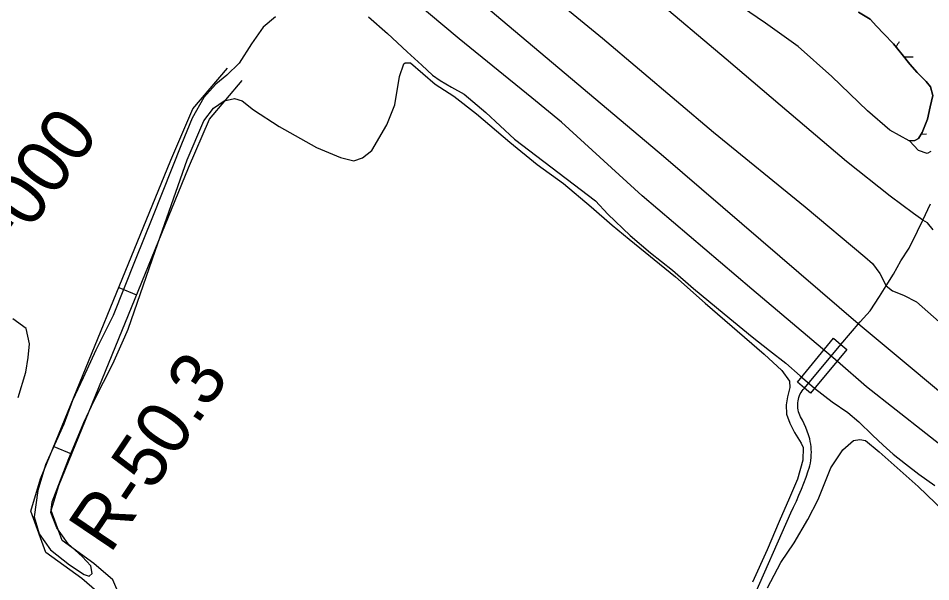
# Model space of a CAD drawing. Extents: x 3734862 to 3772949, y 391520 to 417239.
# Drawn here: x 3763329 to 3764747, y 400137 to 401012 of the extents above; entities that cross this region are included whole.
import ezdxf

# ---------------------------------------------------------------- set-up
doc = ezdxf.new("R2010")
doc.units = 0
for name, color, linetype in [('V-BRDG-OTLN', 7, 'Continuous'), ('V-LEVE-TOET', 7, 'Continuous'), ('V-RIVR-EDGE', 7, 'Continuous'), ('V-RIVR-RANG-IDEN', 7, 'Continuous'), ('V-ROAD-CNTR', 7, 'Continuous'), ('V-SITE-VEGE', 7, 'Continuous'), ('V-TOPO-SHOR', 7, 'Continuous'), ('V-WETL-SWMP', 7, 'Continuous')]:
    doc.layers.add(name, color=color, linetype=linetype)

msp = doc.modelspace()

# ---------------------------------------------------------------- linework, layer by layer
at = {"layer": 'V-BRDG-OTLN'}
msp.add_line((3764550.3, 400437.9), (3764607, 400505.6), dxfattribs=at)
msp.add_lwpolyline([(3764616.3, 400497.7), (3764559.9, 400429.8), (3764550.3, 400437.9), (3764539.5, 400447), (3764595.3, 400515.6), (3764607, 400505.6)], close=True, dxfattribs=at)
at = {"layer": 'V-LEVE-TOET'}
for points in [[(3764750.5, 400683.4), (3764741.3, 400694.5), (3764734.2, 400698.8), (3764719.9, 400709), (3764683.7, 400735.9), (3764615.5, 400789.7), (3764512.8, 400877.1), (3764428.6, 400948.7), (3764312.9, 401046.4), (3764186.3, 401153), (3764073.9, 401246.8), (3763974.6, 401336.8), (3763867.3, 401421.7), (3763766.3, 401501.9), (3763673.7, 401579.1), (3763562.1, 401672.5), (3763459.1, 401765.9), (3763364, 401846), (3763248.7, 401940.7)], [(3763136.4, 401909.5), (3763297.2, 401781.1), (3763435.6, 401658.7), (3763597.6, 401525.6), (3763773.1, 401378.9), (3763922.1, 401248.5), (3764071.4, 401116.7), (3764236.4, 400981.1), (3764408.9, 400835.2), (3764551.6, 400719.6), (3764644.2, 400641.6), (3764656, 400631.3), (3764667.3, 400616), (3764677.2, 400596.7), (3764687.3, 400589), (3764704.2, 400582.1), (3764724.4, 400571.9), (3764777.4, 400525)]]:
    msp.add_lwpolyline(points, dxfattribs=at)
at = {"layer": 'V-RIVR-EDGE'}
msp.add_spline([(3755702.1, 404495.3), (3755757.2, 404470.8), (3755793.3, 404451.2), (3755852.5, 404424.4), (3755881.4, 404415.7), (3755906.2, 404404.4), (3755920.2, 404395.8), (3755948.7, 404379.4), (3755958.2, 404378.9), (3755969, 404378), (3755990.7, 404368.5), (3756022.8, 404350.3), (3756054.8, 404336.6), (3756079.7, 404323), (3756103.6, 404309.4), (3756144.2, 404288), (3756167.7, 404269), (3756188.9, 404253.6), (3756231.4, 404233.1), (3756271.6, 404217.2), (3756299.1, 404203.1), (3756403, 404163.5), (3756460.4, 404140.3), (3756508.7, 404114.9), (3756530.8, 404104), (3756588.2, 404078), (3756639.2, 404052.1), (3756694.3, 404019.5), (3756726.8, 403998.1), (3756735.8, 403989.1), (3756740.3, 403979.6), (3756740.3, 403973.2), (3756740.7, 403967.8), (3756747.5, 403960.5), (3756759.7, 403953.7), (3756786.3, 403941.5), (3756814.3, 403929.2), (3756864.5, 403904.6), (3756889.3, 403896), (3756899.7, 403897.3), (3756908.3, 403901.8), (3756919.2, 403901.3), (3756933.2, 403894.1), (3756945.8, 403892.7), (3756956.2, 403893.1), (3756962.1, 403897.2), (3756970.7, 403896.7), (3756978.4, 403894.4), (3756992.4, 403894.8), (3757002.8, 403897.5), (3757019.1, 403901.5), (3757027.7, 403901.5), (3757034, 403901.1), (3757036.3, 403896.5), (3757036.7, 403891.1), (3757038.5, 403883.4), (3757046.6, 403874.3), (3757060.6, 403866.2), (3757076.4, 403853.9), (3757104.4, 403831.2), (3757122.4, 403816.7), (3757145.5, 403804.5), (3757165.3, 403796.7), (3757181.6, 403787.2), (3757194.2, 403777.7), (3757213.6, 403765.4), (3757229.9, 403756.3), (3757251.6, 403745.9), (3757266.5, 403741.3), (3757283.2, 403734.5), (3757308.9, 403720.9), (3757360.4, 403694.1), (3757393.8, 403670.9), (3757430, 403657.3), (3757461.6, 403645.4), (3757505.4, 403628.1), (3757548.3, 403610.4), (3757591.7, 403587.2), (3757649.5, 403552.3), (3757711.8, 403512.8), (3757753.8, 403493.2), (3757766.9, 403487.8), (3757773.2, 403487.8), (3757785.9, 403494.1), (3757794.5, 403494), (3757803.5, 403489.5), (3757807.1, 403480.9), (3757810.6, 403456), (3757814.2, 403447.9), (3757826.4, 403437), (3757854.4, 403422.9), (3757930.3, 403373.9), (3757975.8, 403342.6), (3758005.2, 403323.5), (3758062.1, 403286.7), (3758092.3, 403263.6), (3758175.8, 403209.6), (3758234.5, 403169.2), (3758283.7, 403133.8), (3758328.8, 403103.4), (3758399.2, 403041.7), (3758421.8, 403023.1), (3758438.1, 403017.7), (3758463.8, 403017.6), (3758491.4, 403026.1), (3758504.5, 403022), (3758513.6, 403014.3), (3758514, 403006.2), (3758499.9, 402997.2), (3758498.1, 402989.9), (3758502.2, 402978.2), (3758510.7, 402969.6), (3758522, 402962.8), (3758545, 402948.7), (3758582.1, 402926.9), (3758650.2, 402878.8), (3758697.6, 402840.7), (3758721.5, 402820.3), (3758740.9, 402809.4), (3758782, 402784.9), (3758831.2, 402755.4), (3758902.1, 402711.8), (3758960.4, 402675.5), (3759018.6, 402634.6), (3759069.6, 402599.7), (3759134.6, 402553.4), (3759185.6, 402508.1), (3759223.5, 402478.1), (3759262.3, 402448.2), (3759321.4, 402402.4), (3759371.5, 402366.1), (3759431.5, 402323.4), (3759463.6, 402300.3), (3759488.9, 402281.7), (3759576.9, 402222.7), (3759627, 402186.8), (3759672.1, 402153.7), (3759778.2, 402087.4), (3759832.8, 402050.7), (3759873, 402019.4), (3759909.5, 401989.4), (3760050.8, 401883.7), (3760100, 401850.2), (3760145.6, 401819.3), (3760185.8, 401788), (3760211.9, 401766.7), (3760254.8, 401734.5), (3760285.5, 401709.1), (3760303.1, 401700.5), (3760325.3, 401691.4), (3760352.8, 401671.4), (3760391.1, 401641), (3760430.4, 401612), (3760461.6, 401590.2), (3760536.9, 401543), (3760583, 401510.8), (3760602.8, 401495.8), (3760629, 401477.2), (3760672.4, 401449.5), (3760711.2, 401426.8), (3760818.6, 401347.8), (3760872.3, 401310.6), (3760925.6, 401271.6), (3760948.6, 401251.7), (3761039.8, 401181.8), (3761107, 401135.5), (3761151.7, 401104.7), (3761172.9, 401093.3), (3761186, 401090.6), (3761199.2, 401092.8), (3761219.5, 401099.1), (3761228.1, 401099.5), (3761233.5, 401095.4), (3761236.7, 401087.7), (3761236.6, 401077.8), (3761228.5, 401063.8), (3761223, 401057.5), (3761223, 401049.3), (3761228.9, 401039.4), (3761242.4, 401026.7), (3761254.1, 401021.7), (3761266.8, 401018.5), (3761292.5, 401001.7), (3761317.3, 400980.4), (3761342.1, 400955.4), (3761463.1, 400853.4), (3761510, 400812.1), (3761550.2, 400777.7), (3761585.3, 400746.8), (3761681.5, 400674.3), (3761756.4, 400618.9), (3761817.8, 400572.2), (3761878.3, 400530.4), (3761996.5, 400436.5), (3762057.4, 400389.8), (3762104.8, 400352.6), (3762156.3, 400313.2), (3762204.5, 400277.3), (3762245.2, 400247.8), (3762291.6, 400210.2), (3762325.9, 400182.1), (3762356.2, 400159.8), (3762404, 400123.6), (3762432.9, 400101.3), (3762455.5, 400091.3), (3762473.5, 400075.9), (3762512.3, 400044.2), (3762551.6, 400012.4), (3762593.6, 399983.8), (3762620.2, 399963.4), (3762661.7, 399937.1), (3762686.6, 399919.8), (3762793.1, 399841.3), (3762834.6, 399812.8), (3762873.4, 399790.1), (3762923.1, 399758.3), (3762957, 399737.4), (3762984, 399721.5), (3763024.2, 399693.4), (3763075.2, 399657.5), (3763115.9, 399633.9), (3763172.8, 399601.2), (3763228.7, 399568.5), (3763285.2, 399533.6), (3763344.3, 399494.1), (3763398.5, 399455.1), (3763444.1, 399421), (3763484.7, 399391.1), (3763603.4, 399303.1), (3763654.8, 399261.8), (3763661.1, 399259.5), (3763667, 399254.5), (3763672, 399245), (3763696.3, 399224.2), (3763722.9, 399200.1), (3763745.5, 399180.2), (3763818.1, 399117.2), (3763841.6, 399099.5), (3763852.4, 399092.2), (3763858.8, 399084.1), (3763875, 399067.3), (3763898, 399046), (3763924.6, 399023.8), (3763949, 399007.9), (3763970.2, 398987.5), (3764004, 398952.6), (3764028.4, 398926.7), (3764056.8, 398899.5), (3764092.9, 398862.4), (3764130.8, 398826.1), (3764147, 398811.6), (3764152.9, 398799.8), (3764162.3, 398783.5), (3764173.6, 398768.6), (3764186.7, 398757.2), (3764206.1, 398746.3), (3764226.9, 398742.2), (3764246.3, 398733.6), (3764269.3, 398717.7), (3764284.2, 398703.2), (3764301.8, 398691.8), (3764323, 398678.2), (3764345.1, 398661), (3764412.4, 398596.6), (3764457, 398559.9), (3764502.6, 398522.7), (3764538.3, 398497.7), (3764566.3, 398486.4), (3764583.9, 398484.5), (3764604.2, 398486.3), (3764616.5, 398486.2), (3764626.4, 398481.7), (3764630.9, 398474.4), (3764636.3, 398461.3), (3764634.9, 398450), (3764631.7, 398441.4), (3764633.1, 398434.7), (3764636.2, 398430.1), (3764643.9, 398425.6), (3764661.1, 398421.5), (3764685.4, 398409.2), (3764715.2, 398382), (3764745.4, 398356.1), (3764793.3, 398328), (3764844.3, 398292.6), (3764885.8, 398258.1), (3764918.8, 398234.5), (3764992.8, 398187.8), (3765058.3, 398144.2), (3765088.1, 398128.3), (3765140.9, 398100.2), (3765168.9, 398079.7), (3765193.7, 398061.6), (3765246.1, 398042), (3765282.2, 398018.4), (3765309.7, 397989.4), (3765340, 397955.4), (3765361.1, 397933.7), (3765382.3, 397911.9), (3765434.7, 397867.9), (3765477.6, 397838.4), (3765508.7, 397823.9), (3765545.3, 397801.2), (3765575.5, 397778), (3765617.5, 397749.9), (3765653.6, 397726.3), (3765681.6, 397710), (3765727.2, 397684.5), (3765762, 397660), (3765771.9, 397659.5), (3765788.2, 397660), (3765793.6, 397658.1), (3765793.6, 397653.6), (3765785.5, 397648.7), (3765785.5, 397645.5), (3765790.9, 397632.8), (3765800.3, 397623.8), (3765814.8, 397612.9), (3765831.9, 397605.6), (3765847.3, 397603.3), (3765858.1, 397598.7), (3765865.8, 397593.3), (3765888.8, 397577), (3765908.7, 397561.5), (3765918.2, 397548.4), (3765919.5, 397542.1), (3765921.3, 397536.2), (3765926.7, 397533.5), (3765933, 397534.4), (3765940.7, 397533.4), (3765944.8, 397530.3), (3765957, 397519.4), (3765987.7, 397499.9), (3766024.7, 397468.1), (3766059.4, 397438.2), (3766085.1, 397413.3), (3766102.7, 397400.1), (3766131.6, 397377.4), (3766172.7, 397350.2), (3766210.6, 397318.9), (3766264.3, 397285.3), (3766306.8, 397260.8), (3766362.7, 397220.8), (3766381.1, 397208.5)], degree=3, dxfattribs=at)
at = {"layer": 'V-ROAD-CNTR'}
for p, q in [((3763484.7, 400593.9), (3763512.4, 400582.5)), ((3763383.6, 400346.9), (3763411.4, 400335.6))]:
    msp.add_line(p, q, dxfattribs=at)
for points in [[(3761211.2, 403204.5), (3761726.8, 402840.4), (3762165.3, 402532.7), (3762615, 402216.2), (3762996.4, 401921), (3763687.5, 401340.8), (3764331.1, 400798.1), (3764634, 400538), (3765216.6, 400052.3), (3765561.3, 399764.9)], [(3763328.9, 399778.4), (3763454.4, 400061.7), (3763461.9, 400096.2), (3763450.9, 400121.7), (3763427.4, 400141.9), (3763371.6, 400182.5), (3763348.1, 400246.8), (3763363.2, 400296.9), (3763565.5, 400791.6), (3763600, 400871.4), (3763653.5, 400934.6)], [(3763353.7, 399760.6), (3763483.1, 400052.3), (3763493.2, 400099.2), (3763475.7, 400139.9), (3763446.1, 400165.4), (3763396.7, 400201.3), (3763379.7, 400247.7), (3763391.5, 400286.8), (3763593.2, 400779.9), (3763625.8, 400855.4), (3763676.4, 400915.3)], [(3764467.4, 400104.3), (3764529.1, 400243.9), (3764533.5, 400253), (3764537.7, 400262.2), (3764541.8, 400271.4), (3764545.7, 400280.8), (3764549.3, 400290.2), (3764552.8, 400299.7), (3764556.1, 400309.3), (3764557.5, 400313.3), (3764558.6, 400317.3), (3764559.5, 400321.4), (3764560.2, 400325.6), (3764560.7, 400329.8), (3764561, 400334), (3764561.1, 400338.2), (3764561, 400342.4), (3764560.7, 400346.6), (3764560.2, 400350.8), (3764559.4, 400355), (3764558.5, 400359.1), (3764556.7, 400365), (3764554.7, 400370.8), (3764552.4, 400376.6), (3764550, 400382.3), (3764547.3, 400387.8), (3764544.4, 400393.3), (3764543.2, 400395.9), (3764542.1, 400398.5), (3764541.3, 400401.2), (3764540.7, 400403.9), (3764540.2, 400406.7), (3764540, 400409.5), (3764539.9, 400412.4), (3764540.1, 400415.2), (3764540.5, 400418), (3764541, 400420.7), (3764541.8, 400423.4), (3764542.8, 400426.1), (3764543.9, 400428.7), (3764545.2, 400431.1), (3764546.8, 400433.5), (3764548.4, 400435.8), (3764550.3, 400437.9), (3764607, 400505.6), (3764637.1, 400540.9), (3764652.3, 400557.9), (3764666.7, 400580.3), (3764677.2, 400596.7), (3764688.8, 400615), (3764699.9, 400635.4), (3764713, 400655.3), (3764726.1, 400681.8), (3764734.2, 400698.8), (3764746.2, 400724)]]:
    msp.add_lwpolyline(points, dxfattribs=at)
at = {"layer": 'V-SITE-VEGE'}
for points in [[(3763728.4, 401014.6), (3763709.1, 400998.4), (3763691.2, 400972.5), (3763671.9, 400942.6), (3763652.7, 400923.6), (3763635.5, 400910.1), (3763616.9, 400889), (3763599, 400857.1), (3763582.3, 400816.9), (3763537.2, 400703.2), (3763510.1, 400636.4), (3763476.1, 400550.6), (3763449.1, 400496.9), (3763429.7, 400454), (3763413.1, 400418.6), (3763399.2, 400381.8), (3763370.8, 400318.5), (3763358.9, 400279), (3763353.2, 400238), (3763361.2, 400211.4), (3763378.8, 400186.7), (3763408, 400163.3), (3763431.1, 400148.1), (3763438.6, 400146), (3763443.4, 400150), (3763441.4, 400161.7), (3763427.9, 400176.1), (3763406.2, 400196), (3763388.6, 400220.7), (3763379.2, 400244.7), (3763381.3, 400261.1), (3763407, 400328.5), (3763430.6, 400384.3), (3763446.5, 400418.4), (3763475.6, 400475.5), (3763494.3, 400517.7), (3763499.2, 400529.3), (3763541.6, 400651.9), (3763591, 400792.3), (3763616.7, 400852.9), (3763631.8, 400872.6), (3763648.3, 400884.1), (3763664.7, 400887.4)], [(3763664.7, 400887.4), (3763676.3, 400883.9), (3763694, 400870.1), (3763734.1, 400843.9), (3763791.9, 400811.4), (3763829.3, 400796.2), (3763849.8, 400790.6), (3763863.5, 400795.2), (3763877.9, 400806.8), (3763901.4, 400846.9), (3763913.9, 400877.5), (3763921, 400921.9), (3763927.9, 400941.6), (3763930, 400943), (3763938.2, 400942.9), (3763976.2, 400909.9), (3764005.4, 400891.3), (3764040.8, 400863.7), (3764092.4, 400819.7), (3764135.2, 400785.3), (3764175.9, 400755.6), (3764218.7, 400719.2), (3764251.3, 400691), (3764277.8, 400668.9), (3764349.8, 400610.4), (3764395.9, 400569.8), (3764487.6, 400490.7), (3764515.4, 400465.3), (3764526.9, 400448.8), (3764527.5, 400438.6), (3764524, 400424.2), (3764521.9, 400412), (3764522.5, 400397.6), (3764527.8, 400383.2), (3764534.6, 400368.9), (3764545.4, 400352.4), (3764548.1, 400345.6), (3764547.9, 400325.8), (3764539.6, 400296.5), (3764527.1, 400267.2), (3764511.1, 400230.4), (3764492.4, 400186.8), (3764469.5, 400136.5)], [(3763328.5, 400423.2), (3763340.3, 400462.8), (3763343.9, 400485.3), (3763346.1, 400506.4), (3763340.8, 400530.3), (3763320.4, 400545.5)], [(3764493, 400127.5), (3764513.7, 400167), (3764534.4, 400197.6), (3764555.8, 400233.6), (3764571.7, 400264.9), (3764591.2, 400313.9), (3764609.8, 400341.8), (3764626.3, 400356.7), (3764636.5, 400358), (3764645.4, 400356.6), (3764666.4, 400338.7), (3764726.9, 400285.1), (3764780.5, 400233.5)]]:
    msp.add_lwpolyline(points, dxfattribs=at)
at = {"layer": 'V-TOPO-SHOR'}
for points in [[(3764785.2, 400331.2), (3764646.6, 400440), (3764601.8, 400479.2), (3764468.7, 400591.4), (3764298.3, 400736.6), (3764172.7, 400850.7), (3764126.5, 400888.6), (3764013.8, 400980.1), (3763781.6, 401174.9), (3763506.5, 401404.1), (3763292.6, 401583.7), (3763014.2, 401812.2), (3762575.4, 402155.1)], [(3764713.1, 400822), (3764683.2, 400838.6), (3764648.5, 400868.2), (3764592.9, 400921.8), (3764540.6, 400968.6), (3764489.7, 401004.4), (3764452.3, 401029.9), (3764429.9, 401050.6), (3764412.9, 401070.5), (3764395.3, 401089), (3764370.2, 401109), (3764347.1, 401124.8), (3764323.3, 401146.2), (3764287.3, 401175.8), (3764264.9, 401194.3), (3764234.3, 401217.1)], [(3763872.7, 401014.5), (3763902.6, 400988.4), (3763933.1, 400960.2), (3763955.5, 400939.6), (3763972.5, 400923.7), (3763984, 400915.5), (3764001.7, 400905.1), (3764021.4, 400894.1), (3764055.4, 400865.9), (3764099.5, 400824.6), (3764225.8, 400728.9), (3764244.8, 400708.2), (3764279.4, 400674.6), (3764311.3, 400647.7), (3764345.3, 400620.9), (3764377.9, 400592.7), (3764425.4, 400553.4), (3764468.9, 400517.6), (3764496.1, 400496.3), (3764521.2, 400476.3), (3764543.6, 400457.1), (3764566, 400437.8), (3764593.2, 400416.5), (3764617.6, 400399.9), (3764634.6, 400385.5), (3764656.3, 400364.8), (3764672.6, 400349), (3764688.2, 400335.3), (3764707.2, 400320.1), (3764728.3, 400304.3), (3764752.8, 400286.4)], [(3764634.5, 401021.9), (3764652.2, 401010.9), (3764662.4, 400999.9), (3764673.9, 400988.2), (3764688.8, 400972.4), (3764702.4, 400955.9), (3764713.9, 400940.8), (3764725.4, 400927.8), (3764739.6, 400914), (3764746.4, 400905.8), (3764749.7, 400892.1), (3764745.5, 400874.4), (3764741.3, 400855.3), (3764733, 400834.9), (3764727.4, 400825.3), (3764722, 400822.6), (3764713.1, 400822)]]:
    msp.add_lwpolyline(points, dxfattribs=at)
at = {"layer": 'V-WETL-SWMP'}
for p, q in [((3764705.2, 400952.2), (3764719.4, 400952.3)), ((3764731.5, 400832.4), (3764739.8, 400832.5))]:
    msp.add_line(p, q, dxfattribs=at)
msp.add_lwpolyline([(3764746.8, 400805.3), (3764740.9, 400802.2), (3764727.5, 400806.6), (3764713.7, 400822.1), (3764722, 400822.6), (3764727.5, 400825.3), (3764733, 400834.9), (3764741.3, 400855.3), (3764745.5, 400874.4), (3764749.7, 400892.1), (3764746.4, 400905.8), (3764739.6, 400914), (3764725.4, 400927.8), (3764713.9, 400940.8), (3764702.4, 400955.9), (3764688.8, 400972.4), (3764673.9, 400988.2), (3764662.4, 400999.9), (3764652.2, 401010.9), (3764634.5, 401021.9)], dxfattribs=at)
msp.add_arc((3764724.6, 400952.9), 35.2, 139.8334, 155.0572, dxfattribs=at)

# ---------------------------------------------------------------- texts
at = {"layer": 'V-RIVR-RANG-IDEN'}
for s, rotation, p in [('U-000', 53.9353, (3763277.8, 400587.7)), ('R-50.3', 56.0067, (3763471.3, 400179))]:
    msp.add_text(s, height=83, rotation=rotation, dxfattribs=at).set_placement(p)

doc.saveas('drawing.dxf')
